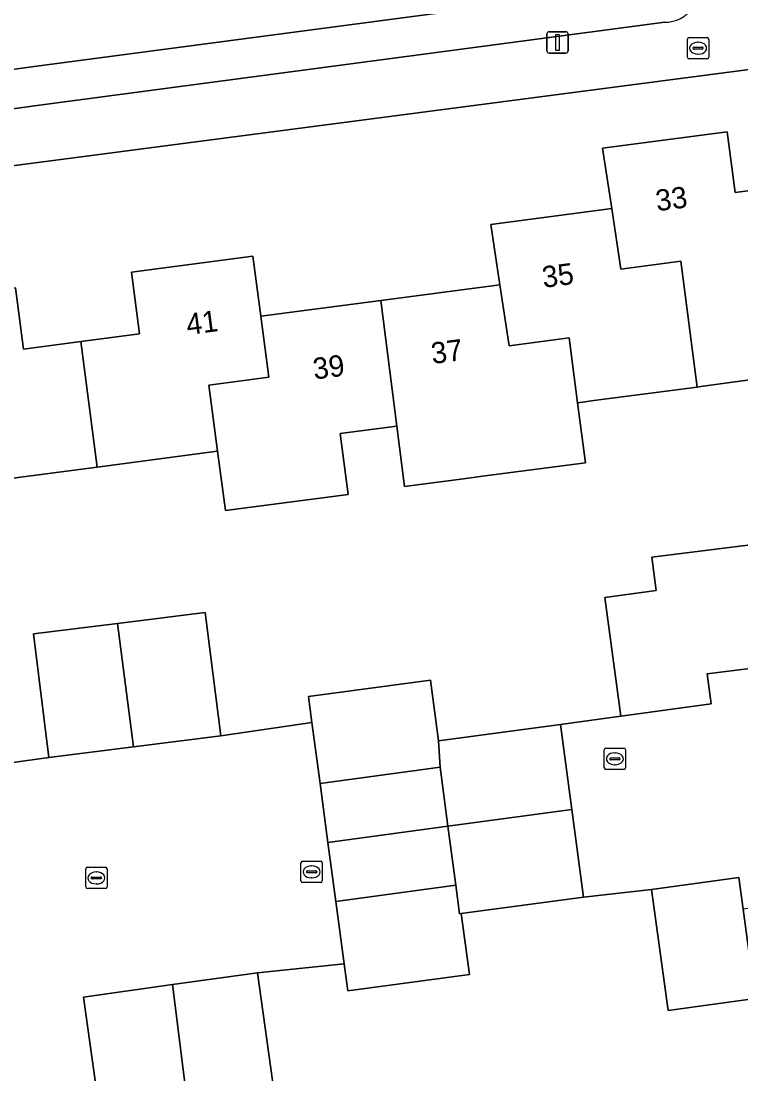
# Model space of a CAD drawing. Extents: x 158472 to 159562, y 388525 to 389606.
# Drawn here: x 159285.56 to 159319.43, y 389019.31 to 389068.8 of the extents above; entities that cross this region are included whole.
import ezdxf

# ---------------------------------------------------------------- set-up
doc = ezdxf.new("R2010")
doc.units = 0
for name, color, linetype in [('IMGEO_Brandkraan', 7, 'Continuous'), ('IMGEO_Erf', 7, 'Continuous'), ('IMGEO_Kolk', 7, 'Continuous'), ('IMGEO_Lichtmast', 7, 'Continuous'), ('IMGEO_Muur', 7, 'Continuous'), ('IMGEO_Pand', 7, 'Continuous'), ('IMGEO_Pand_nummerreeks', 7, 'Continuous'), ('IMGEO_Parkeervlak_open', 7, 'Continuous'), ('IMGEO_Rijbaan_lokaal_gesloten', 7, 'Continuous'), ('IMGEO_Rijbaan_lokaal_open', 7, 'Continuous'), ('IMGEO_Rioolput', 7, 'Continuous'), ('IMGEO_Voetpad_open', 7, 'Continuous')]:
    doc.layers.add(name, color=color, linetype=linetype)

msp = doc.modelspace()

# ---------------------------------------------------------------- linework, layer by layer
at = {"layer": 'IMGEO_Brandkraan'}
for p, q in [((159316.909, 389067.103), (159316.909, 389067.955)), ((159316.984, 389068.029), (159317.836, 389068.029)), ((159317.397, 389067.809), (159317.422, 389067.809)), ((159317.91, 389067.955), (159317.91, 389067.103)), ((159317.168, 389067.523), (159317.168, 389067.535)), ((159317.606, 389067.486), (159317.208, 389067.486)), ((159317.211, 389067.572), (159317.609, 389067.572)), ((159317.42, 389067.249), (159317.395, 389067.249)), ((159317.652, 389067.535), (159317.652, 389067.523)), ((159317.836, 389067.029), (159316.984, 389067.029))]:
    msp.add_line(p, q, dxfattribs=at)
for points in [[(159316.909, 389067.103), (159316.909, 389067.955)], [(159316.984, 389068.029), (159317.836, 389068.029)], [(159317.91, 389067.955), (159317.91, 389067.103)], [(159317.836, 389067.029), (159316.984, 389067.029)]]:
    msp.add_lwpolyline(points, dxfattribs=at)
for centre, radius, start, end in [((159316.986, 389067.953), 0.0765, 91.552, 178.448), ((159316.986, 389067.953), 0.0765, 91.552, 178.448), ((159317.834, 389067.953), 0.0765, 1.552, 88.448), ((159317.834, 389067.953), 0.0765, 1.552, 88.448), ((159317.208, 389067.532), 0.0403, 85.8775, 175.7526), ((159317.205, 389067.522), 0.0366, 178.938, 274.7102), ((159317.609, 389067.529), 0.043, 264.8664, 352.4533), ((159317.613, 389067.534), 0.0386, 1.7309, 96.639), ((159316.986, 389067.105), 0.0765, 181.552, 268.448), ((159316.986, 389067.105), 0.0765, 181.552, 268.448), ((159317.834, 389067.105), 0.0765, 271.552, 358.448), ((159317.834, 389067.105), 0.0765, 271.552, 358.448)]:
    msp.add_arc(centre, radius, start, end, dxfattribs=at)
for centre, major_axis, ratio, start_param, end_param in [((159317.396, 389067.529), (-0.387, 0.002), 0.722429, 4.712389, 7.853982), ((159317.421, 389067.529), (-0.39, 0.002), 0.717154, 1.570796, 4.712389)]:
    msp.add_ellipse(centre, major_axis=major_axis, ratio=ratio, start_param=start_param, end_param=end_param, dxfattribs=at)
at = {"layer": 'IMGEO_Erf'}
msp.add_lwpolyline([(159313.345, 389059.988), (159312.917, 389062.831), (159318.771, 389063.599), (159319.147, 389060.739), (159322.003, 389061.113), (159321.256, 389066.717), (159273.014, 389060.416), (159274.174, 389051.931), (159279.495, 389052.63), (159279.89, 389052.681), (159279.522, 389055.501), (159285.298, 389056.259), (159285.675, 389053.382), (159288.367, 389053.735), (159291.138, 389054.099), (159290.758, 389057), (159296.455, 389057.747), (159296.832, 389054.926), (159296.967, 389054.944), (159302.478, 389055.667), (159308.088, 389056.403), (159307.66, 389059.242)], close=True, dxfattribs=at)
for points in [[(159323.149, 389052.388), (159317.541, 389051.621), (159317.365, 389051.598), (159312.502, 389050.96), (159311.857, 389050.875), (159311.742, 389050.86), (159312.111, 389048.038), (159307.27, 389047.403), (159306.373, 389047.285), (159303.605, 389046.922), (159303.235, 389049.76), (159300.576, 389049.411), (159300.952, 389046.547), (159295.18, 389045.789), (159294.807, 389048.58), (159294.441, 389048.531), (159289.135, 389047.835), (159284.565, 389047.236)], [(159281.226, 389033.395), (159286.868, 389034.188), (159286.142, 389039.992), (159290.092, 389040.486), (159294.227, 389041.004), (159294.953, 389035.2), (159299.244, 389035.822), (159299.08, 389037.048), (159304.814, 389037.813), (159305.193, 389034.97), (159310.929, 389035.735), (159313.779, 389036.133), (159313.019, 389041.702), (159315.444, 389042.032), (159315.229, 389043.606), (159319.996, 389044.203)], [(159348.632, 389013.504), (159346.826, 389026.382), (159345.355, 389026.166), (159342.382, 389025.767), (159338.6, 389025.26), (159334.316, 389024.685), (159333.752, 389028.895), (159330.637, 389028.505), (159331.409, 389022.811), (159327.313, 389022.256), (159323.236, 389021.703), (159322.464, 389027.398), (159319.527, 389027.05), (159320.102, 389022.851), (159316.003, 389022.29), (159315.225, 389027.982), (159312.012, 389027.61), (159306.27, 389026.844), (159306.652, 389023.977), (159300.925, 389023.213), (159300.755, 389024.491), (159296.681, 389024.061), (159297.477, 389018.329)]]:
    msp.add_lwpolyline(points, dxfattribs=at)
at = {"layer": 'IMGEO_Kolk'}
for p, q in [((159288.603, 389028.096), (159288.603, 389028.948)), ((159288.678, 389029.022), (159289.53, 389029.022)), ((159289.091, 389028.802), (159289.116, 389028.802)), ((159289.604, 389028.948), (159289.604, 389028.096)), ((159288.862, 389028.516), (159288.862, 389028.528)), ((159289.3, 389028.479), (159288.902, 389028.479)), ((159288.905, 389028.565), (159289.303, 389028.565)), ((159289.114, 389028.242), (159289.089, 389028.242)), ((159289.346, 389028.528), (159289.346, 389028.516)), ((159289.53, 389028.022), (159288.678, 389028.022))]:
    msp.add_line(p, q, dxfattribs=at)
for points in [[(159288.603, 389028.096), (159288.603, 389028.948)], [(159288.678, 389029.022), (159289.53, 389029.022)], [(159289.604, 389028.948), (159289.604, 389028.096)], [(159289.53, 389028.022), (159288.678, 389028.022)]]:
    msp.add_lwpolyline(points, dxfattribs=at)
for centre, radius, start, end in [((159288.68, 389028.946), 0.0765, 91.552, 178.448), ((159288.68, 389028.946), 0.0765, 91.552, 178.448), ((159289.528, 389028.946), 0.0765, 1.552, 88.448), ((159289.528, 389028.946), 0.0765, 1.552, 88.448), ((159288.902, 389028.525), 0.0403, 85.8775, 175.7526), ((159288.899, 389028.515), 0.0366, 178.938, 274.7102), ((159289.303, 389028.522), 0.043, 264.8664, 352.4533), ((159289.307, 389028.527), 0.0386, 1.7309, 96.639), ((159288.68, 389028.098), 0.0765, 181.552, 268.448), ((159288.68, 389028.098), 0.0765, 181.552, 268.448), ((159289.528, 389028.098), 0.0765, 271.552, 358.448), ((159289.528, 389028.098), 0.0765, 271.552, 358.448)]:
    msp.add_arc(centre, radius, start, end, dxfattribs=at)
for centre, major_axis, ratio, start_param, end_param in [((159289.09, 389028.522), (-0.387, 0.002), 0.722429, 4.712389, 7.853982), ((159289.115, 389028.522), (-0.39, 0.002), 0.717154, 1.570796, 4.712389)]:
    msp.add_ellipse(centre, major_axis=major_axis, ratio=ratio, start_param=start_param, end_param=end_param, dxfattribs=at)
at = {"layer": 'IMGEO_Lichtmast'}
for p, q in [((159310.4, 389068.3), (159311.19, 389068.3)), ((159311.19, 389068.3), (159310.4, 389068.3)), ((159310.3, 389067.4), (159310.3, 389068.2)), ((159310.3, 389068.2), (159310.3, 389067.4)), ((159311.29, 389068.2), (159311.29, 389067.4)), ((159311.29, 389067.4), (159311.29, 389068.2)), ((159311.19, 389067.3), (159310.4, 389067.3)), ((159310.4, 389067.3), (159311.19, 389067.3))]:
    msp.add_line(p, q, dxfattribs=at)
msp.add_lwpolyline([(159310.72, 389068.175), (159310.87, 389068.175), (159310.87, 389067.425), (159310.72, 389067.425), (159310.72, 389068.175)], dxfattribs=at)
for centre, start, end in [((159310.4, 389068.2), 90, 180), ((159310.4, 389068.2), 90, 180), ((159311.19, 389068.2), 0, 90), ((159311.19, 389068.2), 360, 90), ((159310.4, 389067.4), 180, 270), ((159310.4, 389067.4), 180, 270), ((159311.19, 389067.4), 270, 0), ((159311.19, 389067.4), 270, 0)]:
    msp.add_arc(centre, 0.1, start, end, dxfattribs=at)
at = {"layer": 'IMGEO_Muur'}
for points in [[(159315.225, 389027.982), (159312.012, 389027.61)], [(159296.681, 389024.061), (159300.755, 389024.491)]]:
    msp.add_lwpolyline(points, dxfattribs=at)
at = {"layer": 'IMGEO_Pand'}
for points in [[(159317.365, 389051.598), (159317.541, 389051.621), (159323.149, 389052.388), (159322.786, 389055.149), (159322.003, 389061.113), (159319.147, 389060.739), (159318.771, 389063.599), (159312.917, 389062.831), (159313.345, 389059.988), (159313.773, 389057.146), (159316.593, 389057.514)], [(159313.345, 389059.988), (159307.66, 389059.242), (159308.088, 389056.403), (159308.52, 389053.536), (159311.344, 389053.905), (159311.742, 389050.86), (159311.857, 389050.875), (159312.502, 389050.96), (159317.365, 389051.598), (159316.593, 389057.514), (159313.773, 389057.146)], [(159296.832, 389054.926), (159296.455, 389057.747), (159290.758, 389057), (159291.138, 389054.099), (159288.367, 389053.735), (159289.135, 389047.835), (159294.441, 389048.531), (159294.807, 389048.58), (159294.392, 389051.686), (159297.214, 389052.063)], [(159311.344, 389053.905), (159308.52, 389053.536), (159308.088, 389056.403), (159302.478, 389055.667), (159303.235, 389049.76), (159303.605, 389046.922), (159306.373, 389047.285), (159307.27, 389047.403), (159312.111, 389048.038), (159311.742, 389050.86)], [(159288.367, 389053.735), (159285.675, 389053.382), (159285.298, 389056.259), (159279.522, 389055.501), (159279.89, 389052.681), (159280.267, 389049.786), (159283.087, 389050.154), (159283.486, 389047.094), (159283.62, 389047.112), (159284.565, 389047.236), (159289.135, 389047.835)], [(159302.478, 389055.667), (159296.967, 389054.944), (159296.832, 389054.926), (159297.214, 389052.063), (159294.392, 389051.686), (159294.807, 389048.58), (159295.18, 389045.789), (159300.952, 389046.547), (159300.576, 389049.411), (159303.235, 389049.76)], [(159319.996, 389044.203), (159315.229, 389043.606), (159315.444, 389042.032), (159313.019, 389041.702), (159313.779, 389036.133), (159318.028, 389036.712), (159317.837, 389038.114), (159320.729, 389038.476)], [(159290.092, 389040.486), (159290.847, 389034.686), (159294.953, 389035.2), (159294.227, 389041.004)], [(159290.092, 389040.486), (159286.142, 389039.992), (159286.868, 389034.188), (159290.847, 389034.686)], [(159299.625, 389032.967), (159305.273, 389033.729), (159305.193, 389034.97), (159304.814, 389037.813), (159299.08, 389037.048), (159299.244, 389035.822)], [(159311.462, 389031.737), (159310.929, 389035.735), (159305.193, 389034.97), (159305.273, 389033.729), (159305.643, 389030.953)], [(159299.625, 389032.967), (159299.995, 389030.192), (159305.643, 389030.953), (159305.273, 389033.729)], [(159311.462, 389031.737), (159305.643, 389030.953), (159306.013, 389028.178), (159306.192, 389026.835), (159306.27, 389026.844), (159312.012, 389027.61)], [(159299.995, 389030.192), (159300.365, 389027.417), (159306.013, 389028.178), (159305.643, 389030.953)], [(159306.27, 389026.844), (159306.192, 389026.835), (159306.013, 389028.178), (159300.365, 389027.417), (159300.755, 389024.491), (159300.925, 389023.213), (159306.652, 389023.977)], [(159315.225, 389027.982), (159316.003, 389022.29), (159320.102, 389022.851), (159319.527, 389027.05), (159319.323, 389028.543)], [(159292.678, 389023.505), (159293.411, 389017.763), (159297.477, 389018.329), (159296.681, 389024.061)], [(159292.678, 389023.505), (159288.5, 389022.924), (159289.296, 389017.191), (159293.411, 389017.763)]]:
    msp.add_lwpolyline(points, close=True, dxfattribs=at)
at = {"layer": 'IMGEO_Parkeervlak_open'}
for points in [[(159319.301, 389071.049), (159286.177, 389066.661), (159256.589, 389062.588)], [(159260.933, 389061.339), (159266.05, 389062.043), (159269.804, 389062.56), (159286.422, 389064.848), (159315.841, 389068.745)]]:
    msp.add_lwpolyline(points, dxfattribs=at)
msp.add_arc((159315.817, 389070.417), 1.672, 270.8202, 323.3148, dxfattribs=at)
at = {"layer": 'IMGEO_Rijbaan_lokaal_gesloten'}
msp.add_lwpolyline([(159247.564, 389061.345), (159253.316, 389062.137), (159256.589, 389062.588), (159286.177, 389066.661), (159319.301, 389071.049), (159320.95, 389071.268), (159323.976, 389071.67), (159349.508, 389075.057), (159372.198, 389077.979), (159373.643, 389078.165), (159377.9, 389078.713), (159391.266, 389080.434), (159400.896, 389081.349), (159401.887, 389081.525), (159402.873, 389081.603)], dxfattribs=at)
at = {"layer": 'IMGEO_Rijbaan_lokaal_open'}
for points in [[(159320.729, 389038.476), (159317.837, 389038.114), (159318.028, 389036.712), (159313.779, 389036.133), (159310.929, 389035.735), (159311.462, 389031.737), (159312.012, 389027.61), (159315.225, 389027.982), (159319.323, 389028.543), (159319.527, 389027.05)], [(159289.296, 389017.191), (159288.5, 389022.924), (159292.678, 389023.505), (159296.681, 389024.061), (159300.755, 389024.491), (159300.365, 389027.417), (159299.995, 389030.192), (159299.625, 389032.967), (159299.244, 389035.822), (159294.953, 389035.2), (159290.847, 389034.686), (159286.868, 389034.188), (159281.226, 389033.395), (159276.844, 389032.825), (159273.69, 389032.372), (159273.861, 389031.133), (159274.741, 389024.191), (159277.863, 389024.624), (159278.407, 389021.915), (159279.036, 389018.775)]]:
    msp.add_lwpolyline(points, dxfattribs=at)
at = {"layer": 'IMGEO_Rioolput'}
for p, q in [((159313.069, 389034.621), (159313.921, 389034.621)), ((159312.994, 389033.695), (159312.994, 389034.547)), ((159313.253, 389034.115), (159313.253, 389034.127)), ((159313.691, 389034.078), (159313.293, 389034.078)), ((159313.296, 389034.164), (159313.694, 389034.164)), ((159313.482, 389034.401), (159313.507, 389034.401)), ((159313.737, 389034.127), (159313.737, 389034.115)), ((159313.995, 389034.547), (159313.995, 389033.695)), ((159313.921, 389033.621), (159313.069, 389033.621)), ((159313.505, 389033.841), (159313.48, 389033.841)), ((159298.727, 389028.38), (159298.727, 389029.232)), ((159298.802, 389029.306), (159299.654, 389029.306)), ((159299.728, 389029.232), (159299.728, 389028.38)), ((159298.986, 389028.8), (159298.986, 389028.812)), ((159299.424, 389028.763), (159299.026, 389028.763)), ((159299.029, 389028.849), (159299.427, 389028.849)), ((159299.215, 389029.086), (159299.24, 389029.086)), ((159299.47, 389028.812), (159299.47, 389028.8)), ((159299.654, 389028.306), (159298.802, 389028.306)), ((159299.238, 389028.526), (159299.213, 389028.526))]:
    msp.add_line(p, q, dxfattribs=at)
for points in [[(159313.069, 389034.621), (159313.921, 389034.621)], [(159312.994, 389033.695), (159312.994, 389034.547)], [(159313.995, 389034.547), (159313.995, 389033.695)], [(159313.921, 389033.621), (159313.069, 389033.621)], [(159298.727, 389028.38), (159298.727, 389029.232)], [(159298.802, 389029.306), (159299.654, 389029.306)], [(159299.728, 389029.232), (159299.728, 389028.38)], [(159299.654, 389028.306), (159298.802, 389028.306)]]:
    msp.add_lwpolyline(points, dxfattribs=at)
for centre, radius, start, end in [((159313.071, 389034.545), 0.0765, 91.552, 178.448), ((159313.071, 389034.545), 0.0765, 91.552, 178.448), ((159313.919, 389034.545), 0.0765, 1.552, 88.448), ((159313.919, 389034.545), 0.0765, 1.552, 88.448), ((159313.293, 389034.124), 0.0403, 85.8775, 175.7526), ((159313.29, 389034.114), 0.0366, 178.938, 274.7102), ((159313.694, 389034.121), 0.043, 264.8664, 352.4533), ((159313.698, 389034.126), 0.0386, 1.7309, 96.639), ((159313.071, 389033.697), 0.0765, 181.552, 268.448), ((159313.071, 389033.697), 0.0765, 181.552, 268.448), ((159313.919, 389033.697), 0.0765, 271.552, 358.448), ((159313.919, 389033.697), 0.0765, 271.552, 358.448), ((159298.804, 389029.23), 0.0765, 91.552, 178.448), ((159298.804, 389029.23), 0.0765, 91.552, 178.448), ((159299.652, 389029.23), 0.0765, 1.552, 88.448), ((159299.652, 389029.23), 0.0765, 1.552, 88.448), ((159299.026, 389028.809), 0.0403, 85.8775, 175.7526), ((159299.023, 389028.799), 0.0366, 178.938, 274.7102), ((159299.427, 389028.806), 0.043, 264.8664, 352.4533), ((159299.431, 389028.811), 0.0386, 1.7309, 96.639), ((159298.804, 389028.382), 0.0765, 181.552, 268.448), ((159298.804, 389028.382), 0.0765, 181.552, 268.448), ((159299.652, 389028.382), 0.0765, 271.552, 358.448), ((159299.652, 389028.382), 0.0765, 271.552, 358.448)]:
    msp.add_arc(centre, radius, start, end, dxfattribs=at)
for centre, major_axis, ratio, start_param, end_param in [((159313.481, 389034.121), (-0.387, 0.002), 0.722429, 4.712389, 7.853982), ((159313.506, 389034.121), (-0.39, 0.002), 0.717154, 1.570796, 4.712389), ((159299.214, 389028.806), (-0.387, 0.002), 0.722429, 4.712389, 7.853982), ((159299.239, 389028.806), (-0.39, 0.002), 0.717154, 1.570796, 4.712389)]:
    msp.add_ellipse(centre, major_axis=major_axis, ratio=ratio, start_param=start_param, end_param=end_param, dxfattribs=at)
at = {"layer": 'IMGEO_Voetpad_open'}
for points in [[(159259.488, 389061.583), (159259.543, 389061.146), (159253.531, 389060.385), (159253.316, 389062.137), (159247.564, 389061.345), (159244.867, 389056.334), (159255.676, 389058.036), (159263.377, 389059.145), (159270.077, 389060.054), (159273.014, 389060.416), (159321.256, 389066.717), (159324.451, 389067.191), (159374.029, 389073.695)], [(159315.841, 389068.745), (159286.422, 389064.848), (159269.804, 389062.56), (159269.872, 389062.065), (159266.118, 389061.549), (159266.05, 389062.043), (159260.933, 389061.339)]]:
    msp.add_lwpolyline(points, dxfattribs=at)
msp.add_arc((159315.817, 389070.417), 1.672, 270.8202, 323.3148, dxfattribs=at)

# ---------------------------------------------------------------- texts
at = {"layer": 'IMGEO_Pand_nummerreeks'}
for s, rotation, p in [('33', 7.4749, (159315.478, 389059.859)), ('35', 7.4771, (159310.137, 389056.259)), ('41', 7.4771, (159293.396, 389054.039)), ('37', 7.4714, (159304.915, 389052.679)), ('39', 7.4714, (159299.354, 389051.949))]:
    msp.add_text(s, height=1, rotation=rotation, dxfattribs=at).set_placement(p)

doc.saveas('drawing.dxf')
